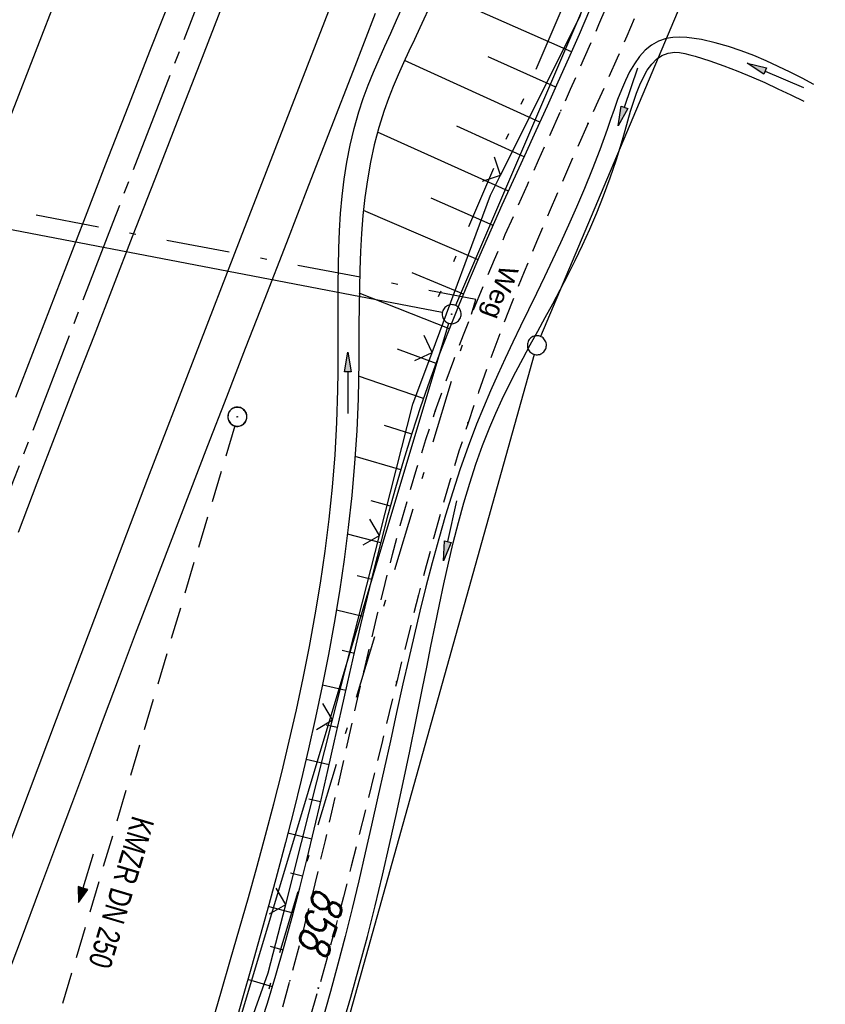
# Model space of a CAD drawing. Extents: x 510526 to 513920, y 467229 to 478797.
# Tile 363 of 467: x 512331 to 512394, y 475964 to 476041. Entities that reach past the tile are written whole.
import ezdxf

# ---------------------------------------------------------------- set-up
doc = ezdxf.new("R2010")
doc.units = 0
doc.header["$LTSCALE"] = 10
doc.header["$MEASUREMENT"] = 0
for name, pattern in [('ACHSE', [5.5, 4, -0.5, 0.5, -0.5]), ('AUSGEZOGEN', [0]), ('LT00', [0]), ('LT08', [0.42, 0.2, -0.1, 0.02, -0.1]), ('LT09', [0.54, 0.2, -0.1, 0.02, -0.1, 0.02, -0.1]), ('LT11', [0.3, 0.2, -0.1]), ('STRICHLINIE2', [0.375, 0.25, -0.125])]:
    doc.linetypes.add(name, pattern=pattern)
doc.layers.get('0').update_dxf_attribs({"linetype": 'LT00'})
for name, color, linetype in [('-AX-020', 250, 'ACHSE'), ('-Halt-Pfeil', 4, 'LT00'), ('-Haltung', 182, 'STRICHLINIE2'), ('-Haltungsbeschriftung', 182, 'LT00'), ('DFK_AB_L', 21, 'LT00'), ('DFK_AB_P', 7, 'LT00'), ('DFK_FLUR_NR', 250, 'LT00'), ('DFK_GZPKT', 250, 'LT00'), ('DFK_KATASTER', 250, 'LT00'), ('FELDWEG_TEXT', 1, 'Continuous'), ('GEMARKUNGSGRENZE', 3, 'LT09'), ('GEMEINDEGRENZE', 3, 'LT08'), ('PFEIL', 140, 'AUSGEZOGEN'), ('V89_AFBR_BAB', 250, 'LT00'), ('V89_BOESCH', 250, 'LT00'), ('V89_BOSCHUNG', 250, 'LT00'), ('V89_FELDWEG', 250, 'LT11'), ('V89_GRABEN', 250, 'LT00'), ('V89_KA_PRUF', 182, 'LT00'), ('V89_LD_MARK', 250, 'LT00'), ('V89_ZAUN', 40, 'LT00')]:
    doc.layers.add(name, color=color, linetype=linetype)
doc.styles.add('Beschrift', font='ARIAL.TTF')
doc.styles.add('Haltungsbeschriftung', font='ARIAL.TTF', dxfattribs={"width": 0.75})
doc.styles.get("Standard").update_dxf_attribs({"font": 'romans.shx'})

# ---------------------------------------------------------------- blocks, each defined once
blk = doc.blocks.new('SYMB7010')
at = {"color": 0, "linetype": 'ByBlock'}
for points in [[(-0.031408, 0.499213), (-0.093728, 0.49134), (-0.15457, 0.475719), (-0.212975, 0.452595), (-0.268021, 0.422333), (-0.31884, 0.385411), (-0.36463, 0.342411), (-0.40467, 0.29401), (-0.438329, 0.240973), (-0.465074, 0.184136), (-0.484486, 0.124395), (-0.496256, 0.062692), (-0.5002, 0)], [(-0.5002, 0), (-0.496256, -0.062692), (-0.484486, -0.124395), (-0.465075, -0.184136), (-0.438329, -0.240973), (-0.404671, -0.29401), (-0.36463, -0.342411), (-0.31884, -0.385411), (-0.268021, -0.422333), (-0.212975, -0.452595), (-0.154571, -0.475719), (-0.093728, -0.49134), (-0.031408, -0.499213), (0.031408, -0.499213)], [(0.5002, 0), (0.496256, 0.062692), (0.484485, 0.124395), (0.465074, 0.184136), (0.438329, 0.240973), (0.40467, 0.29401), (0.36463, 0.342411), (0.31884, 0.385411), (0.268021, 0.422333), (0.212975, 0.452595), (0.15457, 0.475719), (0.093728, 0.49134), (0.031408, 0.499213), (-0.031408, 0.499213)], [(0.031408, -0.499213), (0.093728, -0.491341), (0.15457, -0.475719), (0.212975, -0.452595), (0.268021, -0.422333), (0.31884, -0.385411), (0.36463, -0.342411), (0.404671, -0.294011), (0.438329, -0.240974), (0.465075, -0.184136), (0.484486, -0.124395), (0.496256, -0.062692), (0.500201, 0)]]:
    blk.add_lwpolyline(points, dxfattribs=at)
blk = doc.blocks.new('SYMB0003')
at = {"color": 0, "linetype": 'ByBlock'}
for p, q in [((-0.015712, 0), (0.010166, 0.012015)), ((0, -0.021257), (-0.015712, 0)), ((0.010166, 0.012015), (0, -0.021257))]:
    blk.add_line(p, q, dxfattribs=at)
for points in [[(-0.031395, 0.499013), (-0.093691, 0.491144), (-0.154509, 0.475528), (-0.21289, 0.452414), (-0.267913, 0.422164), (-0.318712, 0.385257), (-0.364484, 0.342274), (-0.404509, 0.293893), (-0.438154, 0.240877), (-0.464888, 0.184062), (-0.484292, 0.124345), (-0.496058, 0.062667), (-0.5, 0)], [(-0.5, 0), (-0.496058, -0.062667), (-0.484292, -0.124345), (-0.464888, -0.184062), (-0.438154, -0.240877), (-0.404509, -0.293893), (-0.364485, -0.342274), (-0.318712, -0.385257), (-0.267914, -0.422164), (-0.21289, -0.452414), (-0.154509, -0.475529), (-0.093691, -0.491144), (-0.031395, -0.499014), (0.031395, -0.499014)], [(0.5, 0), (0.496057, 0.062667), (0.484292, 0.124345), (0.464888, 0.184062), (0.438153, 0.240877), (0.404509, 0.293893), (0.364484, 0.342274), (0.318712, 0.385257), (0.267913, 0.422164), (0.21289, 0.452414), (0.154509, 0.475528), (0.093691, 0.491144), (0.031395, 0.499013), (-0.031395, 0.499013)], [(0.031395, -0.499014), (0.093691, -0.491144), (0.154509, -0.475529), (0.21289, -0.452414), (0.267914, -0.422164), (0.318712, -0.385257), (0.364485, -0.342274), (0.404509, -0.293893), (0.438154, -0.240877), (0.464889, -0.184062), (0.484292, -0.124345), (0.496058, -0.062667), (0.5, 0)]]:
    blk.add_lwpolyline(points, dxfattribs=at)
blk = doc.blocks.new('SYMB0011')
at = {"color": 0, "linetype": 'ByBlock'}
for p, q in [((0.5, 0), (-0.5, 0)), ((0, 0.5), (0, -0.5))]:
    blk.add_line(p, q, dxfattribs=at)
blk = doc.blocks.new('SYMB0024')
at = {"color": 0, "linetype": 'ByBlock'}
for p, q in [((-0.5, 0.5), (0, 0)), ((0, 0), (0.5, 0.5))]:
    blk.add_line(p, q, dxfattribs=at)
blk = doc.blocks.new('Pfreil3')
at = {"layer": 'PFEIL'}
blk.add_hatch(color=256, dxfattribs=at).paths.add_polyline_path([(-1.549, 0.273), (-1.549, -0.273), (0, 0)])
for p, q in [((-1.549, 0), (-4.831, 0)), ((-1.549, -0.273), (-1.549, 0.273)), ((-1.549, 0.273), (0, 0)), ((0, 0), (-1.549, -0.273))]:
    blk.add_line(p, q, dxfattribs=at)
blk = doc.blocks.new('SYMB0070')
at = {"color": 0, "linetype": 'ByBlock'}
for p, q in [((-0.5, 0), (0.2, 0)), ((0.5, 0), (0.2, 0.1)), ((0.2, 0.1), (0.2, 0)), ((0.468, 0), (0.21, 0.086)), ((0.21, 0.086), (0.21, -0.086)), ((0.21, -0.086), (0.468, 0)), ((0.22, -0.072), (0.437, 0)), ((0.23, -0.058), (0.405, 0)), ((0.24, -0.045), (0.374, 0)), ((0.342, 0), (0.25, 0.031)), ((0.25, 0.031), (0.25, -0.031)), ((0.25, -0.031), (0.342, 0)), ((0.26, -0.017), (0.31, 0)), ((0.27, -0.003), (0.279, 0))]:
    blk.add_line(p, q, dxfattribs=at)
for points in [[(0.2, 0), (0.2, -0.1), (0.5, 0)], [(0.437, 0), (0.22, 0.072), (0.22, -0.072)], [(0.405, 0), (0.23, 0.058), (0.23, -0.058)], [(0.374, 0), (0.24, 0.045), (0.24, -0.045)], [(0.31, 0), (0.26, 0.017), (0.26, -0.017)], [(0.279, 0), (0.27, 0.003), (0.27, -0.003)]]:
    blk.add_lwpolyline(points, dxfattribs=at)

msp = doc.modelspace()

# ---------------------------------------------------------------- linework, layer by layer
at = {"layer": '-AX-020', "ltscale": 0.2, "flags": 128}
msp.add_lwpolyline([(513881.716, 478796.972), (513877.87, 478787.354), (513870.367, 478768.801), (513862.788, 478750.278), (513855.137, 478731.786), (513847.411, 478713.324), (513839.611, 478694.893), (513831.738, 478676.494), (513823.791, 478658.127), (513815.771, 478639.791), (513807.678, 478621.487), (513799.512, 478603.216), (513791.272, 478584.978), (513782.96, 478566.773), (513774.576, 478548.601), (513766.118, 478530.463), (513757.588, 478512.359), (513748.986, 478494.289), (513740.312, 478476.254), (513731.565, 478458.253), (513722.747, 478440.287), (513713.857, 478422.357), (513704.896, 478404.463), (513695.863, 478386.605), (513686.758, 478368.782), (513677.583, 478350.997), (513668.336, 478333.248), (513659.019, 478315.536), (513649.63, 478297.862), (513640.172, 478280.225), (513630.643, 478262.626), (513621.043, 478245.066), (513611.374, 478227.544), (513601.634, 478210.061), (513591.825, 478192.617), (513586.745, 478183.647), (513576.83, 478166.262), (513566.848, 478148.917), (513556.8, 478131.609), (513546.688, 478114.338), (513536.514, 478097.104), (513526.28, 478079.906), (513515.988, 478062.743), (513505.638, 478045.613), (513495.234, 478028.517), (513484.778, 478011.453), (513474.27, 477994.421), (513463.712, 477977.419), (513453.108, 477960.447), (513442.457, 477943.503), (513431.762, 477926.587), (513421.026, 477909.698), (513410.248, 477892.835), (513399.432, 477875.997), (513388.579, 477859.182), (513377.691, 477842.39), (513366.769, 477825.62), (513355.815, 477808.871), (513344.831, 477792.142), (513333.819, 477775.431), (513322.78, 477758.738), (513311.715, 477742.062), (513300.628, 477725.401), (513289.519, 477708.754), (513278.389, 477692.121), (513267.242, 477675.5), (513256.078, 477658.891), (513244.899, 477642.291), (513233.706, 477625.7), (513222.502, 477609.117), (513211.288, 477592.542), (513200.066, 477575.971), (513188.837, 477559.405), (513177.603, 477542.843), (513166.366, 477526.282), (513154.797, 477509.239), (513142.496, 477491.114), (513130.197, 477472.988), (513117.902, 477454.859), (513105.613, 477436.726), (513093.333, 477418.587), (513081.064, 477400.44), (513068.808, 477382.285), (513056.567, 477364.119), (513044.344, 477345.942), (513032.141, 477327.752), (513019.958, 477309.547), (513007.8, 477291.325), (512995.668, 477273.087), (512983.565, 477254.83), (512971.492, 477236.552), (512959.452, 477218.253), (512947.447, 477199.931), (512935.479, 477181.584), (512923.551, 477163.212), (512911.665, 477144.812), (512899.822, 477126.385), (512888.026, 477107.927), (512876.279, 477089.439), (512864.582, 477070.918), (512852.939, 477052.364), (512841.352, 477033.775), (512829.822, 477015.15), (512818.352, 476996.488), (512806.945, 476977.787), (512795.603, 476959.048), (512789.644, 476949.141), (512778.405, 476930.339), (512767.236, 476911.496), (512756.135, 476892.613), (512745.103, 476873.688), (512734.14, 476854.724), (512723.246, 476835.72), (512712.422, 476816.676), (512701.668, 476797.593), (512690.983, 476778.471), (512680.369, 476759.309), (512669.824, 476740.11), (512659.35, 476720.871), (512648.946, 476701.595), (512638.612, 476682.281), (512628.349, 476662.929), (512618.157, 476643.54), (512608.036, 476624.113), (512597.985, 476604.65), (512588.006, 476585.15), (512578.098, 476565.614), (512568.261, 476546.042), (512558.497, 476526.434), (512548.803, 476506.791), (512539.182, 476487.112), (512529.632, 476467.399), (512520.155, 476447.65), (512510.749, 476427.867), (512501.416, 476408.05), (512492.156, 476388.199), (512482.968, 476368.314), (512473.852, 476348.396), (512464.81, 476328.445), (512455.84, 476308.46), (512446.944, 476288.443), (512438.12, 476268.394), (512429.37, 476248.313), (512420.694, 476228.2), (512412.09, 476208.055), (512403.561, 476187.879), (512395.105, 476167.672), (512386.723, 476147.434), (512378.415, 476127.166), (512370.181, 476106.867), (512362.021, 476086.539), (512353.936, 476066.181), (512345.925, 476045.794), (512337.988, 476025.377), (512330.127, 476004.932), (512322.339, 475984.458), (512314.627, 475963.955), (512306.989, 475943.425), (512299.427, 475922.867), (512291.94, 475902.281), (512284.528, 475881.669), (512277.191, 475861.029), (512269.93, 475840.362), (512262.744, 475819.67), (512255.634, 475798.951), (512248.599, 475778.206), (512241.641, 475757.436), (512234.758, 475736.641), (512227.951, 475715.82), (512221.221, 475694.975), (512214.566, 475674.105), (512207.988, 475653.211), (512201.487, 475632.294), (512200.128, 475627.887), (512194.281, 475608.791), (512188.5, 475589.674), (512182.785, 475570.538), (512177.137, 475551.381), (512171.56, 475532.204), (512166.053, 475513.007), (512160.618, 475493.788), (512155.257, 475474.55), (512149.971, 475455.29), (512148.09, 475448.361), (512142.908, 475429.074), (512137.804, 475409.765), (512132.778, 475390.436), (512127.829, 475371.088), (512122.957, 475351.719), (512118.163, 475332.332), (512113.447, 475312.925), (512108.808, 475293.499), (512104.247, 475274.055), (512099.765, 475254.593), (512095.36, 475235.113), (512091.033, 475215.616), (512086.785, 475196.101), (512082.614, 475176.57), (512078.522, 475157.022), (512074.508, 475137.458), (512070.573, 475117.878), (512066.716, 475098.282), (512063.238, 475080.246), (512059.532, 475060.621), (512055.901, 475040.983), (512052.344, 475021.33), (512048.857, 475001.665), (512045.438, 474981.988), (512042.084, 474962.3), (512038.794, 474942.602), (512035.562, 474922.893), (512032.388, 474903.175), (512029.269, 474883.449), (512026.201, 474863.714), (512023.183, 474843.972), (512020.21, 474824.222), (512017.282, 474804.467), (512014.394, 474784.705), (512011.544, 474764.937), (512008.73, 474745.165), (512005.949, 474725.388), (512003.198, 474705.607), (512000.474, 474685.821), (511997.775, 474666.033), (511995.098, 474646.242), (511992.439, 474626.448), (511989.798, 474606.651), (511987.169, 474586.854), (511984.552, 474567.054), (511981.943, 474547.253), (511979.34, 474527.452), (511976.744, 474507.689), (511975.127, 474495.377), (511973.477, 474482.815), (511971.825, 474470.254), (511970.169, 474457.693), (511968.506, 474445.133), (511966.835, 474432.574), (511965.154, 474420.016), (511963.46, 474407.46), (511961.752, 474394.906), (511960.027, 474382.355), (511958.283, 474369.806), (511956.518, 474357.259), (511954.73, 474344.717), (511952.918, 474332.177), (511951.078, 474319.642), (511949.209, 474307.111), (511947.309, 474294.584), (511945.376, 474282.063), (511943.407, 474269.547), (511941.4, 474257.038), (511939.355, 474244.534), (511937.267, 474232.038), (511935.137, 474219.549), (511932.96, 474207.067), (511930.736, 474194.594), (511928.462, 474182.131), (511926.136, 474169.676), (511923.757, 474157.232), (511921.321, 474144.799), (511918.829, 474132.377), (511916.276, 474119.967), (511913.661, 474107.57), (511910.982, 474095.187), (511908.238, 474082.818), (511905.425, 474070.464), (511902.544, 474058.127), (511899.59, 474045.806), (511896.562, 474033.504), (511893.47, 474021.261), (511890.29, 474008.997), (511887.033, 473996.753), (511883.699, 473984.53), (511880.287, 473972.328), (511876.798, 473960.148), (511873.233, 473947.991), (511869.591, 473935.856), (511865.873, 473923.745), (511862.077, 473911.656), (511858.206, 473899.593), (511854.259, 473887.554), (511850.236, 473875.54), (511846.136, 473863.552), (511841.962, 473851.59), (511837.711, 473839.654), (511833.386, 473827.746), (511828.985, 473815.865), (511824.51, 473804.012), (511819.96, 473792.188), (511815.335, 473780.392), (511810.636, 473768.626), (511805.863, 473756.89), (511801.015, 473745.185), (511796.094, 473733.51), (511791.099, 473721.866), (511786.031, 473710.255), (511780.889, 473698.675), (511775.675, 473687.128), (511770.388, 473675.615), (511765.028, 473664.135), (511759.596, 473652.689), (511754.091, 473641.278), (511748.515, 473629.901), (511742.867, 473618.56), (511737.147, 473607.255), (511731.356, 473595.986), (511725.494, 473584.754), (511719.562, 473573.559), (511713.558, 473562.402), (511707.485, 473551.283), (511701.341, 473540.203), (511695.128, 473529.162), (511688.845, 473518.159), (511682.492, 473507.198), (511676.07, 473496.276), (511669.58, 473485.395), (511663.021, 473474.555), (511656.394, 473463.757), (511649.699, 473453.001), (511642.935, 473442.288), (511636.105, 473431.617), (511629.207, 473420.99), (511622.242, 473410.406), (511615.211, 473399.867), (511608.113, 473389.372), (511600.949, 473378.922), (511593.719, 473368.518), (511586.423, 473358.16), (511579.062, 473347.848), (511571.637, 473337.582), (511564.147, 473327.364), (511556.592, 473317.193), (511548.973, 473307.07), (511541.291, 473296.996), (511533.545, 473286.969), (511525.735, 473276.993), (511517.863, 473267.066), (511509.929, 473257.188), (511501.932, 473247.361), (511493.873, 473237.584), (511485.753, 473227.859), (511477.572, 473218.186), (511475.548, 473215.811), (511467.291, 473206.202), (511458.976, 473196.642), (511450.605, 473187.132), (511442.182, 473177.667), (511433.709, 473168.249), (511425.188, 473158.872), (511416.622, 473149.537), (511408.014, 473140.241), (511399.365, 473130.982), (511390.679, 473121.758), (511381.958, 473112.568), (511373.205, 473103.409), (511364.421, 473094.278), (511355.61, 473085.175), (511346.772, 473076.096), (511337.912, 473067.039), (511329.031, 473058.003), (511320.132, 473048.986), (511311.216, 473039.984), (511302.286, 473030.997), (511293.345, 473022.02), (511284.394, 473013.053), (511275.436, 473004.094), (511266.473, 472995.139), (511255.909, 472984.591), (511236.789, 472965.502), (511230.177, 472958.9), (511223.567, 472952.294), (511216.964, 472945.683), (511210.368, 472939.063), (511203.785, 472932.433), (511197.215, 472925.788), (511190.663, 472919.125), (511184.131, 472912.443), (511177.622, 472905.739), (511171.139, 472899.01), (511164.685, 472892.252), (511158.263, 472885.464), (511151.877, 472878.643), (511145.529, 472871.786), (511139.222, 472864.891), (511132.96, 472857.955), (511126.746, 472850.976), (511120.583, 472843.952), (511114.476, 472836.881), (511109.32, 472830.82), (511103.322, 472823.655), (511097.386, 472816.438), (511091.511, 472809.171), (511085.699, 472801.854), (511079.95, 472794.488), (511074.265, 472787.072), (511068.642, 472779.609), (511063.084, 472772.097), (511057.591, 472764.538), (511052.162, 472756.933), (511046.799, 472749.281), (511041.501, 472741.584), (511036.27, 472733.841), (511031.105, 472726.054), (511026.007, 472718.223), (511020.976, 472710.349), (511016.012, 472702.431), (511011.117, 472694.472), (511006.29, 472686.471), (511001.532, 472678.429), (510996.842, 472670.347), (510992.223, 472662.225), (510987.672, 472654.063), (510983.192, 472645.863), (510978.782, 472637.625), (510974.443, 472629.349), (510970.175, 472621.036), (510965.978, 472612.687), (510961.853, 472604.303), (510957.799, 472595.883), (510953.818, 472587.43), (510949.91, 472578.942), (510946.074, 472570.422), (510942.311, 472561.868), (510938.622, 472553.283), (510935.007, 472544.666), (510931.465, 472536.02), (510927.997, 472527.343), (510924.604, 472518.636), (510921.286, 472509.901), (510918.042, 472501.138), (510914.874, 472492.347), (510911.781, 472483.529), (510908.763, 472474.686), (510905.821, 472465.817), (510902.956, 472456.923), (510900.166, 472448.004), (510897.454, 472439.062), (510894.817, 472430.098), (510892.258, 472421.111), (510889.776, 472412.102), (510887.37, 472403.073), (510885.043, 472394.023), (510882.792, 472384.954), (510880.62, 472375.866), (510878.525, 472366.759), (510876.509, 472357.635), (510874.57, 472348.494), (510872.71, 472339.337), (510870.929, 472330.164), (510869.226, 472320.976), (510867.602, 472311.774), (510866.056, 472302.558), (510864.59, 472293.33), (510863.202, 472284.089), (510861.894, 472274.837), (510860.665, 472265.574), (510859.516, 472256.301), (510858.445, 472247.018), (510857.455, 472237.726), (510856.544, 472228.427), (510855.712, 472219.119), (510854.96, 472209.806), (510854.288, 472200.485), (510853.696, 472191.159), (510853.184, 472181.829), (510852.752, 472172.495), (510852.399, 472163.157), (510852.127, 472153.817), (510851.934, 472144.475), (510851.822, 472135.131), (510851.789, 472125.787), (510851.836, 472116.443), (510851.964, 472107.1), (510852.009, 472104.711), (510852.237, 472095.37), (510852.543, 472086.03), (510852.927, 472076.694), (510853.387, 472067.361), (510853.922, 472058.032), (510854.53, 472048.707), (510855.21, 472039.388), (510855.961, 472030.074), (510856.782, 472020.766), (510857.671, 472011.464), (510858.627, 472002.169), (510859.649, 471992.88), (510860.734, 471983.599), (510861.883, 471974.326), (510863.094, 471965.06), (510864.364, 471955.802), (510865.694, 471946.554), (510867.082, 471937.313), (510868.525, 471928.081), (510870.024, 471918.857), (510871.577, 471909.643), (510873.182, 471900.438), (510874.839, 471891.241), (510876.545, 471882.054), (510878.3, 471872.876), (510880.102, 471863.708), (510881.95, 471854.548), (510883.842, 471845.397), (510885.778, 471836.255), (510887.756, 471827.123), (510889.775, 471817.999), (510891.834, 471808.885), (510893.93, 471799.779), (510896.064, 471790.681), (510898.233, 471781.592), (510900.437, 471772.511), (510902.673, 471763.439), (510904.942, 471754.374), (510907.241, 471745.317), (510909.57, 471736.267), (510911.926, 471727.225), (510914.31, 471718.19), (510916.719, 471709.161), (510919.152, 471700.139), (510921.608, 471691.124), (510924.087, 471682.114), (510926.585, 471673.11), (510929.104, 471664.112), (510931.64, 471655.118), (510934.193, 471646.129), (510936.762, 471637.145), (510939.345, 471628.165), (510941.941, 471619.188), (510944.55, 471610.216), (510947.169, 471601.246), (510949.797, 471592.279), (510952.434, 471583.314), (510955.078, 471574.352), (510957.727, 471565.391), (510960.382, 471556.431), (510963.039, 471547.473), (510967.703, 471531.767), (510970.248, 471523.199), (510975.26, 471506.323), (510980.27, 471489.445), (510985.273, 471472.566), (510990.267, 471455.684), (510995.248, 471438.798), (511000.214, 471421.908), (511005.162, 471405.012), (511010.087, 471388.11), (511014.988, 471371.201), (511019.861, 471354.283), (511024.703, 471337.357), (511029.511, 471320.421), (511034.281, 471303.475), (511039.011, 471286.517), (511043.698, 471269.547), (511048.338, 471252.564), (511052.928, 471235.568), (511057.465, 471218.557), (511061.945, 471201.532), (511066.367, 471184.491), (511070.726, 471167.434), (511075.019, 471150.36), (511079.243, 471133.269), (511083.395, 471116.16), (511086.572, 471102.843), (511090.589, 471085.702), (511094.527, 471068.543), (511098.388, 471051.366), (511102.17, 471034.172), (511105.875, 471016.961), (511109.501, 470999.734), (511113.048, 470982.489), (511116.518, 470965.23), (511119.908, 470947.954), (511123.221, 470930.663), (511126.454, 470913.357), (511129.609, 470896.037), (511132.686, 470878.703), (511135.683, 470861.354), (511138.602, 470843.993), (511141.441, 470826.619), (511144.202, 470809.231), (511146.884, 470791.831), (511149.487, 470774.42), (511152.01, 470756.996), (511154.454, 470739.562), (511156.819, 470722.116), (511159.105, 470704.66), (511161.311, 470687.193), (511163.438, 470669.717), (511165.485, 470652.232), (511165.638, 470650.897), (511167.873, 470631.022), (511170.027, 470611.138), (511172.103, 470591.246), (511174.098, 470571.346), (511176.014, 470551.438), (511177.851, 470531.523), (511179.526, 470512.546), (511180.884, 470496.345), (511182.163, 470480.137), (511183.363, 470463.922), (511184.482, 470447.702), (511185.522, 470431.478), (511186.482, 470415.247), (511187.362, 470399.013), (511188.162, 470382.774), (511188.882, 470366.532), (511189.522, 470350.286), (511190.082, 470334.037), (511190.563, 470317.786), (511190.963, 470301.532), (511191.284, 470285.277), (511191.524, 470269.02), (511191.684, 470252.763), (511191.765, 470236.505), (511191.765, 470220.247), (511191.686, 470203.988), (511191.526, 470187.731), (511191.287, 470171.474), (511191.243, 470169.007), (511190.912, 470152.752), (511190.504, 470136.499), (511190.023, 470120.247), (511189.472, 470103.998), (511188.854, 470087.752), (511188.173, 470071.508), (511187.432, 470055.266), (511186.634, 470039.027), (511185.783, 470022.791), (511184.882, 470006.558), (511183.935, 469990.327), (511182.944, 469974.099), (511181.913, 469957.873), (511180.846, 469941.65), (511179.745, 469925.429), (511178.614, 469909.21), (511177.457, 469892.993), (511176.276, 469876.777), (511175.075, 469860.563), (511173.858, 469844.35), (511172.627, 469828.139), (511171.386, 469811.927), (511170.138, 469795.717), (511168.847, 469778.991), (511030.959, 467993.348), (511029.419, 467973.407), (511027.883, 467953.466), (511026.353, 467933.525), (511024.832, 467913.582), (511023.323, 467893.64), (511021.828, 467873.695), (511020.353, 467853.75), (511018.898, 467833.804), (511017.467, 467813.855), (511016.063, 467793.903), (511014.69, 467773.951), (511013.35, 467753.995), (511012.046, 467734.038), (511010.782, 467714.078), (511009.56, 467694.116), (511008.383, 467674.151), (511007.254, 467654.183), (511006.177, 467634.211), (511005.154, 467614.237), (511004.188, 467594.261), (511003.284, 467574.281), (511002.442, 467554.299), (511001.667, 467534.314), (511000.962, 467514.327), (511000.329, 467494.336), (510999.772, 467474.345), (510999.556, 467465.709), (510999.112, 467445.714), (510998.747, 467425.717), (510998.463, 467405.719), (510998.259, 467385.719), (510998.135, 467365.72), (510998.091, 467345.72), (510998.127, 467325.72), (510998.243, 467305.721), (510998.439, 467285.721), (510998.715, 467265.723), (510999.071, 467245.726), (510999.432, 467229.156)], dxfattribs=at)
at = {"layer": '-Haltung'}
msp.add_line((512347.596, 476009.353), (512331.292, 475954.612), dxfattribs=at)
at = {"layer": 'DFK_AB_L'}
for p, q in [((512380.885, 476055.941), (512364.976, 476018.839)), ((512363.943, 476018.291), (512318.377, 476027.009)), ((512339.216, 475933.259), (512364.465, 476017.432))]:
    msp.add_line(p, q, dxfattribs=at)
at = {"layer": 'DFK_KATASTER'}
for p, q in [((512387.149, 476053.149), (512371.681, 476016.391)), ((512371.188, 476014.978), (512351.772, 475945.572))]:
    msp.add_line(p, q, dxfattribs=at)
at = {"layer": 'GEMARKUNGSGRENZE', "ltscale": 2.5, "flags": 128}
msp.add_lwpolyline([(512293.257, 476712.052), (512348.09, 476737.796), (512371.783, 476752.191), (512408.68, 476783.801), (512455.441, 476817.706), (512519.615, 476885.047), (512566.779, 476947.336), (512587.11, 476967.259), (512610.385, 476990.056), (512643.458, 477013.577), (512665.355, 477019.758), (512738.72, 477049.297), (512738.99, 477019.086), (512739.252, 476992.813), (512744.893, 476991.756), (512768.614, 476987.278), (512769.092, 476987.319), (512777.276, 476981.672), (512787, 476972.858), (512793.073, 476957.981), (512807.533, 476945.1), (512822.526, 476938.933), (512824.402, 476934.299), (512796.549, 476911.861), (512790.137, 476900.652), (512672.431, 476693.04), (512634.028, 476627.675), (512582.478, 476535.092), (512548.415, 476458.949), (512546.863, 476455.288), (512492.583, 476342.249), (512447.696, 476236.741), (512445.748, 476232.406), (512395.202, 476115.896), (512387.923, 476094.992), (512385.787, 476088.818), (512379.737, 476057.071), (512363.301, 476018.741)], dxfattribs=at)
at = {"layer": 'GEMEINDEGRENZE', "ltscale": 2.5, "flags": 128}
msp.add_lwpolyline([(512449.042, 475402.043), (512420.177, 475407.565), (512394.807, 475414.054), (512349.273, 475430.894), (512332.552, 475438.84), (512267.813, 475490.734), (512251.305, 475522.191), (512242.372, 475555.297), (512229.966, 475584.983), (512227.01, 475610.403), (512238.863, 475661.136), (512275.546, 475791.694), (512297.962, 475860.403), (512299.316, 475864.34), (512322.104, 475898.593), (512340.391, 475931.958), (512366.594, 476019.311), (512318.086, 476028.592), (512312.283, 476031.122), (512305.694, 476033.81), (512287.822, 475996.961), (512243.161, 475928.693), (512232.748, 475919.285), (512200.581, 475820.897), (512193.735, 475799.022), (512174.798, 475704.059), (512153.081, 475591.513), (512137.53, 475520.718), (512131.519, 475505.406), (512079.506, 475365.736), (512045.164, 475285.065), (511996.853, 475193.51), (511968.58, 475139.946), (511923.925, 475031.144), (511909.15, 474966.235), (511901.23, 474898.737), (511940.213, 474729.591), (511948.11, 474671.168), (511959.932, 474649.278), (511949.368, 474579.355), (511923.586, 474424.01), (511922.286, 474397.281), (511902.072, 474265.529), (511883.418, 474171.19), (511840.834, 474046.671), (511811.057, 474002.189), (511789.857, 473974.022), (511738.643, 473910.572), (511734.929, 473905.975), (511711.896, 473880.455), (511676.775, 473841.536), (511661.057, 473825.368), (511656.149, 473820.18), (511647.785, 473811.308), (511604.862, 473771.83), (511589.09, 473758.195), (511554.149, 473690.454), (511530.615, 473670.042), (511510.607, 473640.164), (511417.146, 473647.451), (511399.927, 473617.635), (511399.303, 473598.994), (511391.568, 473572.158), (511385.527, 473532.588), (511382.424, 473506.568), (511379.564, 473490.687), (511376.762, 473467.525), (511377.202, 473446.756), (511375.159, 473429.799), (511374.8, 473404.865), (511375.414, 473387.274), (511377.463, 473378.267), (511379.748, 473364.153), (511381.834, 473342.87), (511384.505, 473307.855), (511383.005, 473292.206), (511378.941, 473272.503), (511363.924, 473241.627), (511343.536, 473221.822), (511333.863, 473218.847), (511320.582, 473208.545), (511312.839, 473198.803), (511304.613, 473186.129), (511295.338, 473174.248), (511276.665, 473143.257), (511247.062, 473107.829), (511220.154, 473075.522), (511209.956, 473060.179), (511192.691, 473040.287), (511159.706, 473009.473), (511137.791, 472985.618), (511138.234, 472997.658), (511133.946, 473001.3), (511127.754, 472996.4), (511117.541, 472978.813), (511095.455, 472960.681), (511068.721, 472945.374), (511062.623, 472935.673), (511054.274, 472932.268), (511004.989, 472918.683), (510993.385, 472905.545), (510985.6, 472889.865), (510969.156, 472866.894), (510956.817, 472847.223), (510952.628, 472840.298), (510942.144, 472834.756), (510925.191, 472825.028), (510922.969, 472827.249), (510875.459, 472874.79), (510825.127, 472925.202), (510821.3, 472929.056), (510869.782, 472985.538), (510927.923, 473053.118), (510935.973, 473062.469), (510982.9, 473117.01), (510983.353, 473117.614), (510990.272, 473126.704), (510995.255, 473137.196), (510997.977, 473148.976), (510999.628, 473159.454), (511014.288, 473252.434)], dxfattribs=at)
at = {"layer": 'V89_AFBR_BAB'}
for points in [[(512342.712, 476043.497), (512340.948, 476038.986), (512339.187, 476034.475), (512337.43, 476029.963), (512335.678, 476025.448), (512333.892, 476020.826), (512332.112, 476016.201), (512330.337, 476011.575)], [(512330.564, 476000.965), (512332.048, 476004.854), (512333.54, 476008.739), (512335.039, 476012.622), (512336.543, 476016.503), (512338.05, 476020.383), (512339.558, 476024.262), (512341.327, 476028.814), (512343.097, 476033.366), (512344.868, 476037.918), (512346.642, 476042.468)], [(512358.665, 476041.831), (512356.912, 476037.318), (512355.161, 476032.805), (512353.41, 476028.291), (512351.66, 476023.777), (512349.908, 476019.264), (512348.421, 476015.436), (512346.935, 476011.608), (512345.451, 476007.778), (512343.972, 476003.947), (512342.499, 476000.114), (512341.035, 475996.277), (512339.766, 475992.929), (512338.504, 475989.578), (512337.246, 475986.226), (512335.992, 475982.872), (512334.739, 475979.518), (512333.485, 475976.164), (512332.23, 475972.811), (512330.769, 475968.921), (512329.306, 475965.031)]]:
    msp.add_lwpolyline(points, dxfattribs=at)
at = {"layer": 'V89_BOESCH'}
msp.add_lwpolyline([(512349.48, 475961.667), (512350.17, 475963.862), (512350.832, 475966.065), (512351.485, 475968.35), (512352.11, 475970.643), (512352.71, 475972.944), (512353.288, 475975.25), (512353.848, 475977.562), (512354.394, 475979.879), (512354.929, 475982.199), (512355.458, 475984.521), (512355.982, 475986.845), (512356.507, 475989.17), (512357.036, 475991.495), (512357.539, 475993.673), (512358.052, 475995.849), (512358.579, 475998.022), (512359.125, 476000.188), (512359.692, 476002.348), (512360.286, 476004.499), (512360.909, 476006.64), (512361.566, 476008.769), (512362.261, 476010.886), (512362.966, 476012.903), (512363.704, 476014.909), (512364.475, 476016.903), (512365.272, 476018.888), (512366.094, 476020.864), (512366.936, 476022.833), (512367.795, 476024.796), (512368.667, 476026.755), (512369.548, 476028.71), (512370.436, 476030.662), (512371.327, 476032.614), (512372.216, 476034.565), (512373.069, 476036.449), (512373.915, 476038.335), (512374.749, 476040.226), (512375.567, 476042.122)], dxfattribs=at)
at = {"layer": 'V89_BOSCHUNG'}
for p, q in [((512374.126, 476038.811), (512363.446, 476043.536)), ((512371.632, 476033.283), (512360.978, 476038.138)), ((512372.884, 476036.038), (512367.558, 476038.436)), ((512369.152, 476027.834), (512358.839, 476032.505)), ((512370.387, 476030.554), (512365.091, 476032.967)), ((512367.943, 476025.132), (512363.053, 476027.302)), ((512366.761, 476022.428), (512357.736, 476026.324)), ((512365.617, 476019.723), (512361.56, 476021.407)), ((512364.512, 476016.997), (512357.405, 476019.817)), ((512363.462, 476014.259), (512360.418, 476015.394)), ((512362.47, 476011.495), (512357.344, 476013.272)), ((512361.545, 476008.702), (512359.399, 476009.385)), ((512360.683, 476005.875), (512357.073, 476006.932)), ((512359.875, 476003.02), (512358.343, 476003.436)), ((512359.113, 476000.141), (512356.476, 476000.812)), ((512358.388, 475997.243), (512357.23, 475997.525)), ((512357.694, 475994.337), (512355.605, 475994.821)), ((512357.019, 475991.42), (512356.049, 475991.639)), ((512356.356, 475988.5), (512354.502, 475988.907)), ((512355.694, 475985.568), (512354.786, 475985.773)), ((512355.03, 475982.638), (512353.212, 475983.059)), ((512354.355, 475979.709), (512353.432, 475979.928)), ((512353.662, 475976.784), (512351.775, 475977.245)), ((512352.942, 475973.86), (512351.979, 475974.107)), ((512352.19, 475970.945), (512350.235, 475971.469)), ((512351.398, 475968.039), (512350.419, 475968.314)), ((512350.559, 475965.147), (512348.633, 475965.712))]:
    msp.add_line(p, q, dxfattribs=at)
at = {"layer": 'V89_FELDWEG', "flags": 128}
for points in [[(512211.533, 475576.705), (512212.595, 475578.845), (512213.653, 475580.987), (512214.707, 475583.131), (512215.753, 475585.279), (512216.788, 475587.432), (512217.811, 475589.591), (512218.817, 475591.757), (512219.805, 475593.932), (512220.773, 475596.117), (512221.716, 475598.313), (512222.863, 475601.084), (512223.965, 475603.873), (512225.02, 475606.68), (512226.026, 475609.506), (512226.979, 475612.349), (512227.876, 475615.208), (512228.714, 475618.084), (512229.492, 475620.976), (512229.983, 475622.947), (512230.449, 475624.924), (512230.892, 475626.906), (512231.316, 475628.893), (512231.724, 475630.884), (512232.12, 475632.878), (512232.507, 475634.874), (512232.889, 475636.871), (512233.269, 475638.869), (512233.651, 475640.866), (512234.038, 475642.862), (512234.434, 475644.856), (512234.841, 475646.847), (512235.265, 475648.835), (512235.838, 475651.392), (512236.44, 475653.943), (512237.067, 475656.487), (512237.715, 475659.027), (512238.381, 475661.562), (512239.061, 475664.094), (512239.753, 475666.624), (512240.452, 475669.151), (512241.155, 475671.677), (512241.859, 475674.203), (512243.437, 475679.899), (512245.001, 475685.597), (512246.554, 475691.298), (512248.095, 475697.001), (512249.626, 475702.707), (512250.522, 475706.064), (512251.417, 475709.422), (512252.312, 475712.779), (512253.208, 475716.136), (512254.108, 475719.492), (512255.013, 475722.847), (512255.925, 475726.2), (512256.845, 475729.551), (512258.364, 475735), (512259.908, 475740.442), (512261.476, 475745.878), (512263.069, 475751.306), (512264.685, 475756.727), (512265.555, 475759.617), (512266.43, 475762.506), (512267.306, 475765.394), (512268.182, 475768.282), (512269.054, 475771.171), (512269.921, 475774.062), (512270.78, 475776.955), (512271.628, 475779.851), (512272.465, 475782.751), (512273.286, 475785.656), (512273.991, 475788.201), (512274.686, 475790.749), (512275.374, 475793.3), (512276.058, 475795.852), (512276.74, 475798.404), (512277.423, 475800.955), (512278.112, 475803.505), (512278.807, 475806.052), (512279.514, 475808.596), (512280.234, 475811.136), (512280.97, 475813.671), (512281.866, 475816.665), (512282.786, 475819.651), (512283.73, 475822.63), (512284.693, 475825.604), (512285.674, 475828.573), (512286.671, 475831.537), (512287.681, 475834.499), (512288.702, 475837.458), (512289.732, 475840.416), (512290.431, 475842.413), (512291.137, 475844.408), (512291.85, 475846.4), (512292.576, 475848.387), (512293.315, 475850.369), (512294.072, 475852.342), (512294.849, 475854.307), (512295.648, 475856.261), (512296.474, 475858.204), (512297.328, 475860.133), (512298.214, 475862.047), (512299.134, 475863.944), (512300.145, 475865.929), (512301.195, 475867.895), (512302.279, 475869.844), (512303.396, 475871.775), (512304.541, 475873.691), (512305.712, 475875.591), (512306.905, 475877.478), (512308.117, 475879.352), (512309.42, 475881.325), (512310.736, 475883.287), (512312.065, 475885.24), (512313.403, 475887.187), (512314.747, 475889.129), (512316.094, 475891.07), (512317.441, 475893.011), (512318.785, 475894.954), (512320.124, 475896.903), (512321.538, 475898.983), (512322.939, 475901.073), (512324.326, 475903.172), (512325.695, 475905.283), (512327.044, 475907.407), (512328.37, 475909.544), (512329.671, 475911.695), (512330.944, 475913.862), (512332.187, 475916.046), (512333.397, 475918.247), (512334.571, 475920.466), (512335.731, 475922.752), (512336.854, 475925.056), (512337.942, 475927.378), (512338.999, 475929.716), (512340.025, 475932.068), (512341.025, 475934.432), (512342, 475936.808), (512342.953, 475939.193), (512343.887, 475941.586), (512345.016, 475944.55), (512346.116, 475947.525), (512347.184, 475950.51), (512348.219, 475953.506), (512349.215, 475956.513), (512350.172, 475959.532), (512351.085, 475962.564), (512351.952, 475965.607), (512352.548, 475967.809), (512353.121, 475970.017), (512353.675, 475972.229), (512354.213, 475974.447), (512354.737, 475976.668), (512355.252, 475978.892), (512355.76, 475981.119), (512356.264, 475983.347), (512356.768, 475985.576), (512357.273, 475987.805), (512357.785, 475990.033), (512358.322, 475992.334), (512358.873, 475994.631), (512359.439, 475996.924), (512360.026, 475999.211), (512360.637, 476001.491), (512361.275, 476003.762), (512361.945, 476006.022), (512362.649, 476008.271), (512363.392, 476010.506), (512364.101, 476012.521), (512364.841, 476014.524), (512365.61, 476016.518), (512366.404, 476018.503), (512367.22, 476020.48), (512368.055, 476022.45), (512368.906, 476024.415), (512369.769, 476026.376), (512370.642, 476028.333), (512371.521, 476030.288), (512372.403, 476032.242), (512373.286, 476034.196), (512374.046, 476035.887), (512374.8, 476037.581), (512375.545, 476039.277), (512376.277, 476040.978), (512376.993, 476042.685), (512377.689, 476044.399), (512378.362, 476046.121), (512379.008, 476047.852), (512379.624, 476049.594), (512380.285, 476051.593), (512380.906, 476053.607), (512381.491, 476055.632), (512382.041, 476057.668), (512382.562, 476059.714), (512383.055, 476061.768), (512383.526, 476063.827), (512383.976, 476065.892), (512384.411, 476067.96), (512384.799, 476069.867), (512385.18, 476071.774), (512385.557, 476073.682), (512385.933, 476075.59), (512386.311, 476077.496), (512386.695, 476079.4), (512387.088, 476081.302), (512387.494, 476083.2), (512387.915, 476085.095), (512388.356, 476086.984), (512388.819, 476088.869), (512389.491, 476091.429), (512390.208, 476093.978), (512390.966, 476096.516), (512391.761, 476099.044), (512392.591, 476101.563), (512393.452, 476104.071), (512394.339, 476106.571), (512395.251, 476109.061), (512396.359, 476112.007), (512397.494, 476114.941), (512398.653, 476117.865), (512399.834, 476120.78), (512401.035, 476123.686), (512402.253, 476126.585), (512403.486, 476129.478), (512404.733, 476132.365), (512405.99, 476135.247), (512407.257, 476138.125), (512408.53, 476141.001), (512409.807, 476143.875), (512411.086, 476146.748), (512412.366, 476149.621), (512413.643, 476152.495), (512414.916, 476155.371), (512416.458, 476158.877), (512417.993, 476162.386), (512419.522, 476165.898), (512421.048, 476169.411), (512422.572, 476172.924), (512424.098, 476176.437), (512425.627, 476179.948), (512427.412, 476184.03), (512429.202, 476188.11), (512430.996, 476192.188), (512432.793, 476196.265), (512434.59, 476200.342), (512436.387, 476204.419), (512437.786, 476207.598), (512439.181, 476210.778), (512440.57, 476213.961), (512441.951, 476217.148), (512443.321, 476220.339), (512444.678, 476223.536), (512446.019, 476226.739), (512447.343, 476229.95), (512448.366, 476232.468), (512449.379, 476234.991), (512450.386, 476237.516), (512451.389, 476240.043), (512452.391, 476242.57), (512453.395, 476245.096), (512454.405, 476247.62), (512455.421, 476250.14), (512456.449, 476252.656), (512457.49, 476255.167), (512458.547, 476257.67), (512459.538, 476259.971), (512460.542, 476262.266), (512461.558, 476264.556), (512462.583, 476266.843), (512463.613, 476269.127), (512464.648, 476271.409), (512465.683, 476273.691), (512466.717, 476275.974), (512467.747, 476278.259), (512468.771, 476280.546), (512469.785, 476282.837), (512470.877, 476285.338), (512471.958, 476287.843), (512473.03, 476290.352), (512474.095, 476292.865), (512475.156, 476295.379), (512476.214, 476297.894), (512477.273, 476300.409), (512478.335, 476302.923), (512479.401, 476305.434), (512480.474, 476307.943), (512481.659, 476310.684), (512482.853, 476313.421), (512484.054, 476316.155), (512485.261, 476318.887), (512486.47, 476321.617), (512487.68, 476324.347), (512488.89, 476327.078), (512490.095, 476329.81), (512490.997, 476331.863)], [(512493.026, 476331.178), (512492.156, 476329.12), (512491.012, 476326.392), (512489.875, 476323.66), (512488.743, 476320.927), (512487.612, 476318.193), (512486.48, 476315.459), (512485.344, 476312.727), (512484.203, 476309.998), (512483.052, 476307.272), (512481.696, 476304.099), (512480.327, 476300.932), (512478.945, 476297.77), (512477.552, 476294.613), (512476.149, 476291.46), (512474.739, 476288.31), (512473.322, 476285.163), (512471.9, 476282.018), (512470.617, 476279.188), (512469.334, 476276.358), (512468.053, 476273.526), (512466.778, 476270.693), (512465.51, 476267.856), (512464.253, 476265.015), (512463.009, 476262.168), (512461.781, 476259.315), (512460.571, 476256.454), (512459.545, 476253.983), (512458.532, 476251.506), (512457.53, 476249.025), (512456.536, 476246.54), (512455.547, 476244.054), (512454.562, 476241.565), (512453.576, 476239.077), (512452.589, 476236.589), (512451.597, 476234.104), (512450.599, 476231.621), (512449.59, 476229.142), (512448.418, 476226.303), (512447.233, 476223.471), (512446.035, 476220.643), (512444.827, 476217.82), (512443.612, 476215), (512442.39, 476212.182), (512441.164, 476209.367), (512439.935, 476206.552), (512438.707, 476203.737), (512436.89, 476199.567), (512435.076, 476195.396), (512433.263, 476191.224), (512431.45, 476187.053), (512429.635, 476182.882), (512427.817, 476178.713), (512425.691, 476173.851), (512423.56, 476168.992), (512421.425, 476164.134), (512419.288, 476159.278), (512417.149, 476154.423), (512415.596, 476150.897), (512414.044, 476147.37), (512412.497, 476143.841), (512410.956, 476140.31), (512409.423, 476136.775), (512407.9, 476133.236), (512406.39, 476129.691), (512404.895, 476126.139), (512403.417, 476122.579), (512401.957, 476119.011), (512400.518, 476115.433), (512399.103, 476111.845), (512397.712, 476108.245), (512396.88, 476106.048), (512396.062, 476103.846), (512395.261, 476101.638), (512394.482, 476099.423), (512393.728, 476097.201), (512393.004, 476094.97), (512392.312, 476092.73), (512391.658, 476090.481), (512391.044, 476088.222), (512390.574, 476086.365), (512390.13, 476084.502), (512389.708, 476082.633), (512389.306, 476080.759), (512388.919, 476078.881), (512388.544, 476077), (512388.177, 476075.115), (512387.814, 476073.229), (512387.453, 476071.342), (512387.09, 476069.454), (512386.72, 476067.567), (512386.336, 476065.659), (512385.939, 476063.753), (512385.526, 476061.851), (512385.094, 476059.954), (512384.639, 476058.064), (512384.159, 476056.182), (512383.65, 476054.308), (512383.109, 476052.446), (512382.533, 476050.595), (512381.919, 476048.757), (512381.288, 476046.996), (512380.623, 476045.247), (512379.93, 476043.508), (512379.212, 476041.777), (512378.474, 476040.054), (512377.722, 476038.335), (512376.96, 476036.619), (512376.193, 476034.905), (512375.425, 476033.191), (512374.39, 476030.862), (512373.366, 476028.53), (512372.356, 476026.191), (512371.365, 476023.847), (512370.394, 476021.495), (512369.448, 476019.134), (512368.53, 476016.764), (512367.643, 476014.383), (512366.79, 476011.99), (512365.975, 476009.584), (512365.256, 476007.347), (512364.57, 476005.099), (512363.911, 476002.842), (512363.277, 476000.576), (512362.664, 475998.304), (512362.069, 475996.026), (512361.488, 475993.745), (512360.918, 475991.46), (512360.355, 475989.173), (512359.764, 475986.751), (512359.174, 475984.329), (512358.583, 475981.908), (512357.988, 475979.488), (512357.387, 475977.07), (512356.777, 475974.655), (512356.156, 475972.243), (512355.52, 475969.836), (512354.868, 475967.432), (512354.196, 475965.034), (512352.979, 475960.889), (512351.696, 475956.763), (512350.348, 475952.657), (512348.936, 475948.572), (512347.459, 475944.509), (512345.918, 475940.47), (512344.69, 475937.379), (512343.423, 475934.304), (512342.115, 475931.247), (512340.765, 475928.208), (512339.371, 475925.189), (512337.933, 475922.191), (512336.447, 475919.216), (512334.622, 475915.718), (512332.73, 475912.254), (512330.772, 475908.827), (512328.751, 475905.438), (512326.666, 475902.087), (512324.521, 475898.776), (512322.315, 475895.507), (512321.105, 475893.766), (512319.883, 475892.036), (512318.65, 475890.312), (512317.412, 475888.593), (512316.17, 475886.876), (512314.93, 475885.158), (512313.694, 475883.436), (512312.467, 475881.707), (512311.251, 475879.97), (512310.05, 475878.221), (512308.816, 475876.38), (512307.605, 475874.521), (512306.421, 475872.647), (512305.265, 475870.754), (512304.142, 475868.844), (512303.054, 475866.914), (512302.004, 475864.966), (512300.994, 475862.997), (512300.077, 475861.113), (512299.195, 475859.212), (512298.346, 475857.295), (512297.527, 475855.365), (512296.735, 475853.422), (512295.965, 475851.469), (512295.216, 475849.507), (512294.483, 475847.537), (512293.764, 475845.561), (512293.056, 475843.581), (512292.355, 475841.598), (512291.658, 475839.615), (512290.732, 475836.971), (512289.811, 475834.327), (512288.896, 475831.683), (512287.991, 475829.036), (512287.097, 475826.387), (512286.218, 475823.733), (512285.356, 475821.075), (512284.514, 475818.412), (512283.694, 475815.742), (512282.898, 475813.064), (512282.233, 475810.75), (512281.586, 475808.431), (512280.953, 475806.107), (512280.332, 475803.779), (512279.721, 475801.448), (512279.116, 475799.115), (512278.515, 475796.781), (512277.916, 475794.447), (512277.315, 475792.112), (512276.709, 475789.779), (512276.097, 475787.448), (512275.475, 475785.12), (512274.674, 475782.188), (512273.855, 475779.262), (512273.022, 475776.34), (512272.176, 475773.421), (512271.32, 475770.506), (512270.456, 475767.592), (512269.587, 475764.681), (512268.714, 475761.77), (512267.841, 475758.859), (512266.969, 475755.948), (512265.815, 475752.072), (512264.669, 475748.193), (512263.536, 475744.311), (512262.415, 475740.425), (512261.311, 475736.535), (512260.224, 475732.64), (512259.157, 475728.739), (512258.36, 475725.77), (512257.573, 475722.798), (512256.793, 475719.825), (512256.017, 475716.85), (512255.243, 475713.875), (512254.466, 475710.901), (512253.686, 475707.928), (512252.897, 475704.957), (512252.099, 475701.989), (512251.237, 475698.841), (512250.363, 475695.696), (512249.48, 475692.554), (512248.59, 475689.413), (512247.696, 475686.273), (512246.802, 475683.134), (512245.909, 475679.994), (512245.021, 475676.852), (512244.14, 475673.708), (512243.357, 475670.879), (512242.585, 475668.047), (512241.826, 475665.211), (512241.083, 475662.371), (512240.359, 475659.527), (512239.655, 475656.678), (512238.976, 475653.823), (512238.322, 475650.962), (512237.697, 475648.095), (512237.257, 475645.983), (512236.83, 475643.867), (512236.413, 475641.749), (512236.002, 475639.63), (512235.594, 475637.511), (512235.186, 475635.391), (512234.774, 475633.273), (512234.354, 475631.156), (512233.922, 475629.042), (512233.477, 475626.931), (512233.013, 475624.824), (512232.527, 475622.723), (512232.017, 475620.627), (512231.235, 475617.63), (512230.396, 475614.647), (512229.502, 475611.68), (512228.554, 475608.728), (512227.555, 475605.793), (512226.506, 475602.875), (512225.409, 475599.975), (512224.266, 475597.094), (512223.346, 475594.865), (512222.402, 475592.647), (512221.437, 475590.438), (512220.453, 475588.237), (512219.452, 475586.044), (512218.438, 475583.856), (512217.414, 475581.673), (512216.382, 475579.494), (512215.344, 475577.317), (512214.303, 475575.142)]]:
    msp.add_lwpolyline(points, dxfattribs=at)
at = {"layer": 'V89_GRABEN'}
for points in [[(512345.836, 475962.389), (512346.557, 475964.838), (512347.273, 475967.287), (512347.982, 475969.738), (512348.68, 475972.19), (512349.364, 475974.645), (512350.03, 475977.102), (512350.676, 475979.564), (512351.298, 475982.029), (512351.893, 475984.5), (512352.458, 475986.976), (512352.989, 475989.458), (512353.484, 475991.948), (512353.938, 475994.444), (512354.349, 475996.949), (512354.714, 475999.462), (512355.029, 476001.985), (512355.291, 476004.518), (512355.497, 476007.061), (512355.643, 476009.616), (512355.727, 476012.182), (512355.746, 476013.575), (512355.751, 476014.97), (512355.748, 476016.366), (512355.741, 476017.763), (512355.737, 476019.158), (512355.74, 476020.551), (512355.756, 476021.941), (512355.79, 476023.326), (512355.848, 476024.705), (512355.935, 476026.077), (512356.056, 476027.44), (512356.217, 476028.794), (512356.422, 476030.138), (512356.679, 476031.469), (512356.991, 476032.788), (512357.364, 476034.092), (512357.715, 476035.143), (512358.103, 476036.185), (512358.521, 476037.221), (512358.961, 476038.251), (512359.417, 476039.278), (512359.881, 476040.302), (512360.346, 476041.327), (512361.288, 476043.442)], [(512363.136, 476042.826), (512362.179, 476040.717), (512361.748, 476039.793), (512361.316, 476038.87), (512360.89, 476037.945), (512360.475, 476037.018), (512360.078, 476036.087), (512359.705, 476035.15), (512359.362, 476034.205), (512358.939, 476032.863), (512358.582, 476031.504), (512358.284, 476030.129), (512358.042, 476028.741), (512357.848, 476027.341), (512357.697, 476025.929), (512357.584, 476024.508), (512357.502, 476023.078), (512357.447, 476021.641), (512357.411, 476020.199), (512357.39, 476018.753), (512357.378, 476017.304), (512357.37, 476015.854), (512357.358, 476014.404), (512357.339, 476012.955), (512357.305, 476011.509), (512357.199, 476008.946), (512357.034, 476006.395), (512356.813, 476003.857), (512356.539, 476001.329), (512356.216, 475998.813), (512355.846, 475996.305), (512355.432, 475993.807), (512354.978, 475991.317), (512354.487, 475988.835), (512353.962, 475986.359), (512353.406, 475983.889), (512352.822, 475981.425), (512352.214, 475978.964), (512351.584, 475976.508), (512350.936, 475974.054), (512350.272, 475971.603), (512349.597, 475969.153), (512348.912, 475966.704), (512348.221, 475964.255), (512347.528, 475961.805)], [(512393.205, 476036.254), (512392.275, 476036.737), (512391.342, 476037.214), (512390.4, 476037.676), (512389.447, 476038.119), (512388.478, 476038.534), (512387.489, 476038.914), (512386.477, 476039.254), (512385.437, 476039.545), (512384.366, 476039.782), (512383.785, 476039.881), (512383.205, 476039.952), (512382.634, 476039.983), (512382.084, 476039.963), (512381.564, 476039.88), (512380.958, 476039.673), (512380.41, 476039.358), (512379.916, 476038.947), (512379.47, 476038.449), (512379.065, 476037.878), (512378.696, 476037.242), (512378.357, 476036.554), (512378.043, 476035.825), (512377.748, 476035.065), (512377.466, 476034.285), (512377.192, 476033.497), (512376.92, 476032.712), (512376.338, 476031.102), (512375.742, 476029.547), (512375.133, 476028.043), (512374.515, 476026.583), (512373.89, 476025.164), (512373.259, 476023.78), (512372.626, 476022.426), (512371.992, 476021.098), (512371.359, 476019.79), (512370.731, 476018.498), (512370.109, 476017.216), (512369.496, 476015.941), (512368.894, 476014.666), (512368.305, 476013.386), (512367.731, 476012.098), (512367.175, 476010.796), (512366.64, 476009.474), (512365.979, 476007.731), (512365.354, 476005.952), (512364.76, 476004.141), (512364.196, 476002.302), (512363.659, 476000.44), (512363.145, 475998.558), (512362.653, 475996.661), (512362.179, 475994.754), (512361.721, 475992.839), (512361.276, 475990.921), (512360.842, 475989.005), (512360.342, 475986.768), (512359.85, 475984.538), (512359.36, 475982.316), (512358.871, 475980.1), (512358.377, 475977.891), (512357.876, 475975.688), (512357.364, 475973.492), (512356.837, 475971.302), (512356.292, 475969.117), (512355.726, 475966.938), (512355.135, 475964.765), (512354.34, 475962.001)], [(512355.937, 475961.569), (512356.743, 475964.327), (512357.407, 475966.719), (512358.041, 475969.116), (512358.649, 475971.521), (512359.233, 475973.934), (512359.796, 475976.358), (512360.34, 475978.794), (512360.869, 475981.243), (512361.386, 475983.708), (512361.893, 475986.189), (512362.392, 475988.689), (512362.717, 475990.33), (512363.042, 475991.977), (512363.373, 475993.623), (512363.711, 475995.266), (512364.062, 475996.902), (512364.427, 475998.526), (512364.81, 476000.135), (512365.215, 476001.724), (512365.645, 476003.29), (512366.103, 476004.828), (512366.592, 476006.335), (512367.117, 476007.806), (512367.679, 476009.238), (512368.161, 476010.359), (512368.667, 476011.458), (512369.194, 476012.54), (512369.74, 476013.609), (512370.3, 476014.673), (512370.873, 476015.734), (512371.456, 476016.801), (512372.045, 476017.876), (512372.638, 476018.967), (512373.231, 476020.078), (512373.823, 476021.215), (512374.41, 476022.384), (512374.989, 476023.588), (512375.557, 476024.835), (512376.111, 476026.13), (512376.649, 476027.477), (512377.168, 476028.882), (512377.664, 476030.351), (512378.135, 476031.889), (512378.348, 476032.636), (512378.56, 476033.389), (512378.776, 476034.135), (512379, 476034.864), (512379.239, 476035.564), (512379.496, 476036.225), (512379.777, 476036.834), (512380.088, 476037.381), (512380.432, 476037.855), (512380.816, 476038.243), (512381.243, 476038.536), (512381.72, 476038.721), (512382.251, 476038.787), (512382.631, 476038.763), (512383.029, 476038.696), (512383.437, 476038.598), (512383.849, 476038.482), (512385.001, 476038.122), (512386.121, 476037.728), (512387.212, 476037.305), (512388.28, 476036.859), (512389.33, 476036.393), (512390.366, 476035.912), (512391.392, 476035.423), (512392.414, 476034.928)]]:
    msp.add_lwpolyline(points, dxfattribs=at)
at = {"layer": 'V89_LD_MARK'}
for points in [[(512243.641, 475796.181), (512250.532, 475816.344), (512257.495, 475836.483), (512264.528, 475856.597), (512271.632, 475876.687), (512278.805, 475896.751), (512286.048, 475916.791), (512293.36, 475936.805), (512298.251, 475950.073), (512303.172, 475963.329), (512308.124, 475976.574), (512313.107, 475989.806), (512318.122, 476003.027), (512323.169, 476016.236), (512328.249, 476029.432), (512335.523, 476048.162)], [(512355.353, 476042.997), (512348.015, 476024.093), (512340.739, 476005.166), (512333.526, 475986.214), (512326.376, 475967.238), (512319.288, 475948.239), (512312.262, 475929.217), (512305.776, 475911.482), (512299.344, 475893.728), (512292.967, 475875.954), (512286.645, 475858.16), (512280.378, 475840.347), (512274.167, 475822.514), (512268.012, 475804.662)]]:
    msp.add_lwpolyline(points, dxfattribs=at)
at = {"layer": 'V89_ZAUN'}
for p, q in [((512355.306, 475986.18), (512358.999, 476000.718)), ((512351.613, 475971.641), (512355.306, 475986.18))]:
    msp.add_line(p, q, dxfattribs=at)
for points in [[(512368.524, 476029.107), (512374.764, 476041.591), (512375.115, 476042.573)], [(512363.132, 476015.119), (512367.739, 476027.538), (512368.524, 476029.107)], [(512358.999, 476000.718), (512361.627, 476011.061), (512363.132, 476015.119)], [(512347.085, 475957.357), (512350.242, 475966.245), (512351.613, 475971.641)]]:
    msp.add_lwpolyline(points, dxfattribs=at)

# ---------------------------------------------------------------- block references
at = {"layer": '-Halt-Pfeil', "xscale": 3.999999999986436, "yscale": 4, "zscale": 4, "rotation": 253.4131271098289}
msp.add_blockref('SYMB0070', (512335.872, 475973.69), dxfattribs=at)
at = {"layer": 'DFK_AB_P', "xscale": 1.499999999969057, "yscale": 1.5, "zscale": 1.5, "rotation": 251.2881100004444}
msp.add_blockref('SYMB0003', (512364.68, 476018.15), dxfattribs=at)
at = {"layer": 'DFK_GZPKT', "xscale": 1.499999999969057, "yscale": 1.5, "zscale": 1.5, "rotation": 251.2881100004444}
msp.add_blockref('SYMB7010', (512371.39, 476015.7), dxfattribs=at)
at = {"layer": 'PFEIL'}
for p, rotation in [((512387.955, 476037.927), 156.5181150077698), ((512377.795, 476032.986), 251.2987972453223), ((512356.505, 476015.156), 90), ((512364.032, 475998.718), 257.2658549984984)]:
    msp.add_blockref('Pfreil3', p, dxfattribs=dict(at, rotation=rotation))
at = {"layer": 'V89_FELDWEG', "xscale": 0.09999999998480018, "yscale": 0.09999999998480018, "zscale": 0.1, "rotation": 251.3214071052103}
for p in [(512373.286, 476034.196), (512375.425, 476033.191), (512363.392, 476010.506), (512365.975, 476009.584), (512357.785, 475990.033), (512360.355, 475989.173), (512351.952, 475965.607), (512354.196, 475965.034)]:
    msp.add_blockref('SYMB0011', p, dxfattribs=at)
at = {"layer": 'V89_KA_PRUF', "xscale": 1.499999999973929, "yscale": 1.499999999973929, "zscale": 1.5, "rotation": 251.3214071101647}
for p in [(512347.796, 476010.058), (512347.81, 476010.072)]:
    msp.add_blockref('SYMB0003', p, dxfattribs=at)
at = {"layer": 'V89_ZAUN', "yscale": 2.099999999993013, "zscale": 2.1}
for p, xscale, rotation in [((512368.524, 476029.107), 2.10000000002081, 63.43857710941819), ((512363.132, 476015.119), 2.099999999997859, 69.64608710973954), ((512358.999, 476000.718), 2.099999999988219, 75.74613710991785), ((512355.306, 475986.18), 2.099999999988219, 75.74613710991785), ((512351.613, 475971.641), 2.099999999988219, 75.74613710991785)]:
    msp.add_blockref('SYMB0024', p, dxfattribs=dict(at, xscale=xscale, rotation=rotation))

# ---------------------------------------------------------------- texts
at = {"layer": '-Haltungsbeschriftung', "style": 'Haltungsbeschriftung', "width": 0.75}
msp.add_text('KMZR DN 250', height=1.8, rotation=253.41312, dxfattribs=at).set_placement((512339.551, 475978.703))
at = {"layer": 'DFK_FLUR_NR', "oblique": 13.754, "width": 0.75}
msp.add_text('858', height=2.5, rotation=253.29947, dxfattribs=at).set_placement((512353.95, 475973.041))
at = {"layer": 'FELDWEG_TEXT', "style": 'Beschrift'}
msp.add_text('Weg', height=1.5, rotation=250.30082, dxfattribs=at).set_placement((512368.564, 476022.137))

doc.saveas('drawing.dxf')
